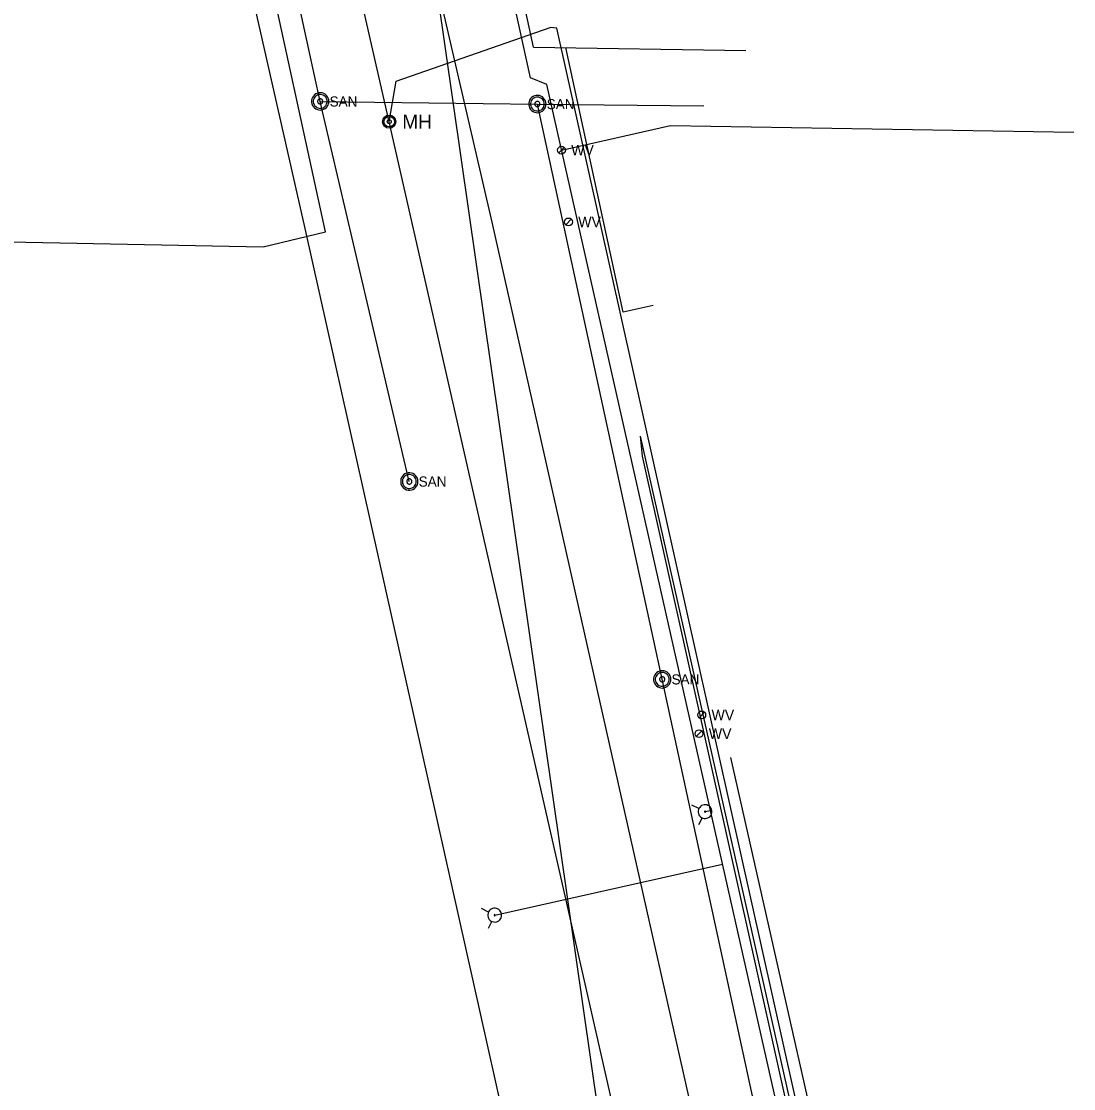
# Model space of a CAD drawing. Extents: x 596028 to 606371, y 330010 to 403088.
# Drawn here: x 604735.5 to 605136.1, y 338456.3 to 338862.5 of the extents above; entities that cross this region are included whole.
import ezdxf

# ---------------------------------------------------------------- set-up
doc = ezdxf.new("R2010")
doc.units = 0
for name, color, linetype in [('Default', 7, 'Continuous'), ('E_UTL_E', 7, 'Continuous'), ('E_UTL_E_UG', 7, 'Continuous'), ('E_UTL_G_UG', 7, 'Continuous'), ('E_UTL_SAN_MH', 7, 'Continuous'), ('E_UTL_SAN_UG', 7, 'Continuous'), ('E_UTL_SAN_UG_MMSD', 7, 'Continuous'), ('E_UTL_T_UG', 7, 'Continuous'), ('E_UTL_TV_UG', 7, 'Continuous'), ('E_UTL_W', 7, 'Continuous'), ('E_UTL_W_UG', 7, 'Continuous'), ('E_UTL_WHydrant', 7, 'Continuous')]:
    doc.layers.add(name, color=color, linetype=linetype)

# ---------------------------------------------------------------- blocks, each defined once
blk = doc.blocks.new('MH')
at = {"layer": 'Default'}
for radius in [15.2, 12.2, 4.57]:
    blk.add_circle((0, 0), radius, dxfattribs=at)
blk.add_text('MH', height=32.92, dxfattribs=at).set_placement((30.5, -16.5))
blk = doc.blocks.new('WV')
at = {"layer": 'E_UTL_W'}
blk.add_line((-8.6, -8.6), (8.6, 8.6), dxfattribs=at)
blk.add_circle((0, 0), 12.2, dxfattribs=at)
blk.add_text('WV', height=32.92, dxfattribs=at).set_placement((30.5, -16.5))

msp = doc.modelspace()

# ---------------------------------------------------------------- linework, layer by layer
at = {"layer": 'E_UTL_E_UG'}
for p, q in [((604875.51, 338824.32), (604784.34, 339222.62)), ((604977.34, 338376.34), (604875.51, 338824.32))]:
    msp.add_line(p, q, dxfattribs=at)
for points in [[(604875.51, 338824.32), (604878.17, 338839.74), (604936.85, 338860.21)], [(605086.65, 338141.8), (605083.96, 338193.78), (604971.91, 338697.03), (604971.23, 338704.69)]]:
    msp.add_lwpolyline(points, dxfattribs=at)
at = {"layer": 'E_UTL_G_UG'}
for p, q in [((604843.56, 338783.61), (604742.35, 339228.68)), ((604914.69, 338786.08), (604814.85, 339218.78)), ((604930.39, 338852.74), (605011.23, 338851.4)), ((605063.85, 338123.62), (604914.69, 338786.08))]:
    msp.add_line(p, q, dxfattribs=at)
for points in [[(604930.39, 338852.74), (604855.87, 339196.73), (604848.74, 339224.99)], [(604975.97, 338754.36), (604964.55, 338751.87), (604942.74, 338852.53)], [(604985.44, 338110.91), (604985.58, 338148.1), (604843.56, 338783.61)], [(605083.71, 338236.08), (605005.61, 338582.32)]]:
    msp.add_lwpolyline(points, dxfattribs=at)
at = {"layer": 'E_UTL_SAN_MH'}
for points in [[(604852.55, 338832.04), (604852.49, 338832.66), (604852.32, 338833.26), (604852.03, 338833.82), (604851.64, 338834.32), (604851.17, 338834.73), (604850.62, 338835.04), (604850.03, 338835.24), (604849.41, 338835.33), (604848.78, 338835.3), (604848.17, 338835.16), (604847.6, 338834.9), (604847.09, 338834.53), (604846.66, 338834.08), (604846.32, 338833.55), (604846.09, 338832.97), (604845.97, 338832.35), (604845.97, 338831.72), (604846.09, 338831.11), (604846.32, 338830.53), (604846.66, 338830), (604847.09, 338829.54), (604847.6, 338829.18), (604848.17, 338828.92), (604848.78, 338828.77), (604849.41, 338828.74), (604850.03, 338828.83), (604850.62, 338829.04), (604851.17, 338829.35), (604851.64, 338829.76), (604852.03, 338830.25), (604852.32, 338830.81), (604852.49, 338831.41), (604852.55, 338832.04)], [(604851.89, 338832.04), (604851.84, 338832.54), (604851.7, 338833.02), (604851.47, 338833.47), (604851.16, 338833.86), (604850.78, 338834.19), (604850.35, 338834.44), (604849.87, 338834.6), (604849.38, 338834.67), (604848.88, 338834.65), (604848.39, 338834.53), (604847.93, 338834.32), (604847.52, 338834.03), (604847.18, 338833.67), (604846.91, 338833.25), (604846.72, 338832.78), (604846.62, 338832.29), (604846.62, 338831.79), (604846.72, 338831.29), (604846.91, 338830.83), (604847.18, 338830.41), (604847.52, 338830.04), (604847.93, 338829.75), (604848.39, 338829.54), (604848.88, 338829.42), (604849.38, 338829.4), (604849.87, 338829.47), (604850.35, 338829.64), (604850.78, 338829.89), (604851.16, 338830.22), (604851.47, 338830.61), (604851.7, 338831.06), (604851.84, 338831.54), (604851.89, 338832.04)], [(604850.24, 338832.04), (604850.22, 338832.23), (604850.17, 338832.41), (604850.09, 338832.57), (604849.97, 338832.72), (604849.83, 338832.84), (604849.66, 338832.94), (604849.49, 338833), (604849.3, 338833.03), (604849.11, 338833.02), (604848.93, 338832.97), (604848.76, 338832.9), (604848.6, 338832.79), (604848.47, 338832.65), (604848.37, 338832.49), (604848.3, 338832.32), (604848.27, 338832.13), (604848.27, 338831.94), (604848.3, 338831.76), (604848.37, 338831.58), (604848.47, 338831.43), (604848.6, 338831.29), (604848.76, 338831.18), (604848.93, 338831.1), (604849.11, 338831.06), (604849.3, 338831.05), (604849.49, 338831.08), (604849.66, 338831.14), (604849.83, 338831.23), (604849.97, 338831.35), (604850.09, 338831.5), (604850.17, 338831.67), (604850.22, 338831.85), (604850.24, 338832.04)], [(604935.22, 338831.04), (604935.16, 338831.66), (604934.98, 338832.27), (604934.69, 338832.82), (604934.3, 338833.32), (604933.83, 338833.73), (604933.29, 338834.04), (604932.69, 338834.25), (604932.07, 338834.34), (604931.45, 338834.31), (604930.84, 338834.16), (604930.27, 338833.9), (604929.75, 338833.53), (604929.32, 338833.08), (604928.98, 338832.55), (604928.75, 338831.97), (604928.63, 338831.35), (604928.63, 338830.73), (604928.75, 338830.11), (604928.98, 338829.53), (604929.32, 338829), (604929.75, 338828.55), (604930.27, 338828.18), (604930.84, 338827.92), (604931.45, 338827.77), (604932.07, 338827.74), (604932.69, 338827.83), (604933.29, 338828.04), (604933.83, 338828.35), (604934.3, 338828.76), (604934.69, 338829.26), (604934.98, 338829.81), (604935.16, 338830.41), (604935.22, 338831.04)], [(604934.56, 338831.04), (604934.51, 338831.54), (604934.37, 338832.02), (604934.14, 338832.47), (604933.83, 338832.86), (604933.45, 338833.19), (604933.01, 338833.44), (604932.54, 338833.6), (604932.04, 338833.68), (604931.54, 338833.65), (604931.05, 338833.53), (604930.6, 338833.33), (604930.19, 338833.03), (604929.84, 338832.67), (604929.57, 338832.25), (604929.38, 338831.78), (604929.29, 338831.29), (604929.29, 338830.79), (604929.38, 338830.3), (604929.57, 338829.83), (604929.84, 338829.41), (604930.19, 338829.04), (604930.6, 338828.75), (604931.05, 338828.54), (604931.54, 338828.43), (604932.04, 338828.4), (604932.54, 338828.47), (604933.01, 338828.64), (604933.45, 338828.89), (604933.83, 338829.22), (604934.14, 338829.61), (604934.37, 338830.06), (604934.51, 338830.54), (604934.56, 338831.04)], [(604932.91, 338831.04), (604932.89, 338831.23), (604932.83, 338831.41), (604932.75, 338831.57), (604932.63, 338831.72), (604932.49, 338831.85), (604932.33, 338831.94), (604932.15, 338832), (604931.96, 338832.03), (604931.78, 338832.02), (604931.59, 338831.97), (604931.42, 338831.9), (604931.27, 338831.79), (604931.14, 338831.65), (604931.04, 338831.49), (604930.97, 338831.32), (604930.93, 338831.13), (604930.93, 338830.95), (604930.97, 338830.76), (604931.04, 338830.59), (604931.14, 338830.43), (604931.27, 338830.29), (604931.42, 338830.18), (604931.59, 338830.1), (604931.78, 338830.06), (604931.96, 338830.05), (604932.15, 338830.08), (604932.33, 338830.14), (604932.49, 338830.23), (604932.63, 338830.36), (604932.75, 338830.5), (604932.83, 338830.67), (604932.89, 338830.85), (604932.91, 338831.04)], [(604886.47, 338687.38), (604886.41, 338688), (604886.23, 338688.61), (604885.94, 338689.16), (604885.55, 338689.66), (604885.08, 338690.07), (604884.54, 338690.38), (604883.94, 338690.59), (604883.32, 338690.68), (604882.7, 338690.65), (604882.09, 338690.5), (604881.52, 338690.24), (604881, 338689.87), (604880.57, 338689.42), (604880.23, 338688.89), (604880, 338688.31), (604879.88, 338687.69), (604879.88, 338687.07), (604880, 338686.45), (604880.23, 338685.87), (604880.57, 338685.34), (604881, 338684.89), (604881.52, 338684.52), (604882.09, 338684.26), (604882.7, 338684.11), (604883.32, 338684.08), (604883.94, 338684.17), (604884.54, 338684.38), (604885.08, 338684.69), (604885.55, 338685.1), (604885.94, 338685.6), (604886.23, 338686.15), (604886.41, 338686.76), (604886.47, 338687.38)], [(604885.81, 338687.38), (604885.76, 338687.88), (604885.62, 338688.36), (604885.39, 338688.81), (604885.08, 338689.2), (604884.7, 338689.53), (604884.26, 338689.78), (604883.79, 338689.95), (604883.29, 338690.02), (604882.79, 338689.99), (604882.3, 338689.87), (604881.85, 338689.67), (604881.44, 338689.38), (604881.09, 338689.01), (604880.82, 338688.59), (604880.63, 338688.12), (604880.54, 338687.63), (604880.54, 338687.13), (604880.63, 338686.64), (604880.82, 338686.17), (604881.09, 338685.75), (604881.44, 338685.38), (604881.85, 338685.09), (604882.3, 338684.89), (604882.79, 338684.77), (604883.29, 338684.74), (604883.79, 338684.81), (604884.26, 338684.98), (604884.7, 338685.23), (604885.08, 338685.56), (604885.39, 338685.95), (604885.62, 338686.4), (604885.76, 338686.88), (604885.81, 338687.38)], [(604884.16, 338687.38), (604884.14, 338687.57), (604884.08, 338687.75), (604884, 338687.92), (604883.88, 338688.06), (604883.74, 338688.19), (604883.58, 338688.28), (604883.4, 338688.34), (604883.21, 338688.37), (604883.02, 338688.36), (604882.84, 338688.32), (604882.67, 338688.24), (604882.52, 338688.13), (604882.39, 338687.99), (604882.29, 338687.83), (604882.22, 338687.66), (604882.18, 338687.47), (604882.18, 338687.29), (604882.22, 338687.1), (604882.29, 338686.93), (604882.39, 338686.77), (604882.52, 338686.63), (604882.67, 338686.52), (604882.84, 338686.44), (604883.02, 338686.4), (604883.21, 338686.39), (604883.4, 338686.42), (604883.58, 338686.48), (604883.74, 338686.57), (604883.88, 338686.7), (604884, 338686.84), (604884.08, 338687.01), (604884.14, 338687.19), (604884.16, 338687.38)], [(604982.75, 338612.08), (604982.69, 338612.7), (604982.51, 338613.3), (604982.23, 338613.86), (604981.84, 338614.35), (604981.36, 338614.76), (604980.82, 338615.08), (604980.23, 338615.28), (604979.61, 338615.37), (604978.98, 338615.34), (604978.37, 338615.19), (604977.8, 338614.93), (604977.29, 338614.57), (604976.86, 338614.12), (604976.52, 338613.59), (604976.28, 338613.01), (604976.17, 338612.39), (604976.17, 338611.76), (604976.28, 338611.15), (604976.52, 338610.56), (604976.86, 338610.04), (604977.29, 338609.58), (604977.8, 338609.22), (604978.37, 338608.96), (604978.98, 338608.81), (604979.61, 338608.78), (604980.23, 338608.87), (604980.82, 338609.07), (604981.36, 338609.39), (604981.84, 338609.8), (604982.23, 338610.29), (604982.51, 338610.85), (604982.69, 338611.45), (604982.75, 338612.08)], [(604982.09, 338612.08), (604982.04, 338612.58), (604981.9, 338613.06), (604981.67, 338613.5), (604981.36, 338613.9), (604980.98, 338614.23), (604980.55, 338614.48), (604980.07, 338614.64), (604979.58, 338614.71), (604979.07, 338614.69), (604978.59, 338614.57), (604978.13, 338614.36), (604977.72, 338614.07), (604977.38, 338613.71), (604977.1, 338613.29), (604976.92, 338612.82), (604976.82, 338612.33), (604976.82, 338611.83), (604976.92, 338611.33), (604977.1, 338610.87), (604977.38, 338610.44), (604977.72, 338610.08), (604978.13, 338609.79), (604978.59, 338609.58), (604979.07, 338609.46), (604979.58, 338609.44), (604980.07, 338609.51), (604980.55, 338609.67), (604980.98, 338609.93), (604981.36, 338610.25), (604981.67, 338610.65), (604981.9, 338611.1), (604982.04, 338611.58), (604982.09, 338612.08)], [(604980.44, 338612.08), (604980.42, 338612.26), (604980.37, 338612.44), (604980.28, 338612.61), (604980.17, 338612.76), (604980.02, 338612.88), (604979.86, 338612.98), (604979.68, 338613.04), (604979.5, 338613.07), (604979.31, 338613.06), (604979.13, 338613.01), (604978.96, 338612.93), (604978.8, 338612.82), (604978.67, 338612.69), (604978.57, 338612.53), (604978.5, 338612.36), (604978.46, 338612.17), (604978.46, 338611.98), (604978.5, 338611.8), (604978.57, 338611.62), (604978.67, 338611.46), (604978.8, 338611.33), (604978.96, 338611.22), (604979.13, 338611.14), (604979.31, 338611.1), (604979.5, 338611.09), (604979.68, 338611.11), (604979.86, 338611.18), (604980.02, 338611.27), (604980.17, 338611.39), (604980.28, 338611.54), (604980.37, 338611.71), (604980.42, 338611.89), (604980.44, 338612.08)]]:
    msp.add_lwpolyline(points, dxfattribs=at)
at = {"layer": 'E_UTL_SAN_UG'}
for p, q in [((604849.24, 338832.01), (604802.36, 339046.2)), ((604849.24, 338832.01), (604931.92, 338831.04)), ((604883.17, 338687.37), (604849.24, 338832.01)), ((604931.92, 338831.04), (604995.25, 338830.29)), ((604979.45, 338612.08), (604931.92, 338831.04)), ((605026.31, 338396.21), (604979.45, 338612.08))]:
    msp.add_line(p, q, dxfattribs=at)
at = {"layer": 'E_UTL_SAN_UG_MMSD'}
msp.add_line((605016.2, 338023.67), (604854.51, 339147.21), dxfattribs=at)
at = {"layer": 'E_UTL_T_UG'}
msp.add_line((604851.26, 338782.4), (604759.41, 339203.92), dxfattribs=at)
msp.add_lwpolyline([(604607.98, 338781), (604827.54, 338776.75), (604851.26, 338782.4)], dxfattribs=at)
at = {"layer": 'E_UTL_TV_UG'}
msp.add_line((605089.97, 338177.57), (604971.23, 338704.69), dxfattribs=at)
msp.add_lwpolyline([(605091.46, 338177.8), (604939.3, 338859.88), (604936.85, 338860.21)], dxfattribs=at)
at = {"layer": 'E_UTL_W_UG'}
for p, q in [((604941.09, 338813.5), (604982.61, 338822.87)), ((604982.61, 338822.87), (605136.11, 338820.33)), ((604995.77, 338561.73), (604997.89, 338562.21)), ((604915.69, 338522.33), (605002.47, 338541.71))]:
    msp.add_line(p, q, dxfattribs=at)
msp.add_lwpolyline([(605092.03, 338144.65), (604935.52, 338838.52), (604929.29, 338841.05), (604874.71, 339088.99)], dxfattribs=at)
at = {"layer": 'E_UTL_WHydrant'}
for points in [[(604993.44, 338562.88), (604990.72, 338564.21)], [(604994.92, 338564.22), (604994.47, 338564.01), (604994.06, 338563.72), (604993.72, 338563.36), (604993.45, 338562.94), (604993.26, 338562.48), (604993.16, 338561.99), (604993.16, 338561.49), (604993.26, 338561), (604993.44, 338560.54), (604993.71, 338560.12), (604994.05, 338559.76), (604994.46, 338559.47), (604994.91, 338559.26), (604995.4, 338559.14), (604995.89, 338559.11), (604996.39, 338559.18), (604996.86, 338559.35), (604997.29, 338559.59), (604997.67, 338559.92), (604997.98, 338560.31), (604998.21, 338560.75), (604998.35, 338561.23), (604998.4, 338561.73), (604998.35, 338562.22), (604998.21, 338562.7), (604997.98, 338563.15), (604997.68, 338563.54), (604997.3, 338563.87), (604996.87, 338564.12), (604996.4, 338564.28), (604995.91, 338564.35), (604995.41, 338564.33), (604994.92, 338564.22)], [(604995.71, 338561.92), (604995.68, 338561.91), (604995.64, 338561.89), (604995.62, 338561.86), (604995.6, 338561.83), (604995.58, 338561.79), (604995.58, 338561.75), (604995.58, 338561.72), (604995.58, 338561.68), (604995.6, 338561.64), (604995.62, 338561.61), (604995.64, 338561.58), (604995.67, 338561.56), (604995.71, 338561.55), (604995.75, 338561.54), (604995.78, 338561.53), (604995.82, 338561.54), (604995.86, 338561.55), (604995.89, 338561.57), (604995.92, 338561.6), (604995.94, 338561.63), (604995.96, 338561.66), (604995.97, 338561.7), (604995.98, 338561.73), (604995.97, 338561.77), (604995.96, 338561.81), (604995.94, 338561.84), (604995.92, 338561.87), (604995.89, 338561.9), (604995.86, 338561.92), (604995.82, 338561.93), (604995.78, 338561.93), (604995.75, 338561.93), (604995.71, 338561.92)], [(604994.63, 338559.4), (604993.3, 338556.68)], [(604913.36, 338523.47), (604910.63, 338524.8)], [(604914.84, 338524.81), (604914.38, 338524.6), (604913.97, 338524.32), (604913.63, 338523.96), (604913.36, 338523.54), (604913.17, 338523.07), (604913.08, 338522.59), (604913.08, 338522.09), (604913.17, 338521.6), (604913.35, 338521.13), (604913.62, 338520.71), (604913.97, 338520.35), (604914.37, 338520.06), (604914.82, 338519.85), (604915.31, 338519.73), (604915.81, 338519.71), (604916.3, 338519.78), (604916.77, 338519.94), (604917.2, 338520.19), (604917.58, 338520.52), (604917.89, 338520.91), (604918.12, 338521.35), (604918.26, 338521.83), (604918.31, 338522.32), (604918.26, 338522.82), (604918.12, 338523.3), (604917.9, 338523.74), (604917.59, 338524.14), (604917.21, 338524.46), (604916.78, 338524.71), (604916.31, 338524.88), (604915.82, 338524.95), (604915.32, 338524.93), (604914.84, 338524.81)], [(604915.62, 338522.52), (604915.59, 338522.5), (604915.56, 338522.48), (604915.53, 338522.45), (604915.51, 338522.42), (604915.5, 338522.39), (604915.49, 338522.35), (604915.49, 338522.31), (604915.49, 338522.27), (604915.51, 338522.24), (604915.53, 338522.21), (604915.56, 338522.18), (604915.59, 338522.16), (604915.62, 338522.14), (604915.66, 338522.13), (604915.7, 338522.13), (604915.73, 338522.13), (604915.77, 338522.15), (604915.8, 338522.17), (604915.83, 338522.19), (604915.86, 338522.22), (604915.87, 338522.25), (604915.88, 338522.29), (604915.89, 338522.33), (604915.88, 338522.37), (604915.87, 338522.4), (604915.86, 338522.44), (604915.83, 338522.47), (604915.8, 338522.49), (604915.77, 338522.51), (604915.74, 338522.52), (604915.7, 338522.53), (604915.66, 338522.53), (604915.62, 338522.52)], [(604914.55, 338520), (604913.22, 338517.28)]]:
    msp.add_lwpolyline(points, dxfattribs=at)

# ---------------------------------------------------------------- block references
at = {"layer": 'E_UTL_E', "xscale": 0.16404166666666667, "yscale": 0.16404166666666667}
msp.add_blockref('MH', (604875.51, 338824.32), dxfattribs=at)
at = {"layer": 'E_UTL_W', "xscale": 0.12188295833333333, "yscale": 0.12188295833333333}
for p in [(604941.09, 338813.5), (604943.77, 338786.17), (604994.51, 338598.53), (604993.48, 338591.39)]:
    msp.add_blockref('WV', p, dxfattribs=at)

# ---------------------------------------------------------------- texts
at = {"layer": 'E_UTL_SAN_MH'}
for p in [(604852.82, 338830.09), (604935.48, 338829.09), (604886.73, 338685.43), (604983.01, 338610.13)]:
    msp.add_text('SAN', height=3.849, dxfattribs=at).set_placement(p)

doc.saveas('drawing.dxf')
